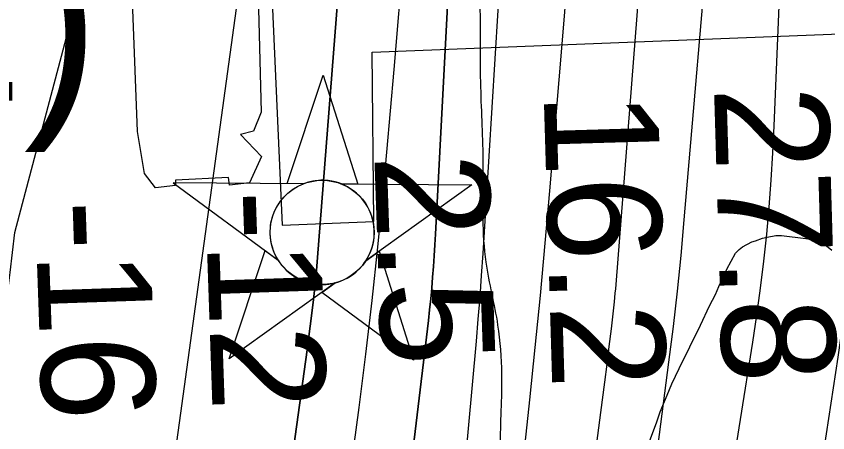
# Model space of a CAD drawing. Extents: x 3297716 to 3335574, y 688621 to 713991.
# Drawn here: x 3325131.6 to 3325607.9, y 706062.7 to 706306.8 of the extents above; entities that cross this region are included whole.
import ezdxf

# ---------------------------------------------------------------- set-up
doc = ezdxf.new("R2010")
doc.units = 0
for name, color, linetype in [('V-CHAN-DOCK', 7, 'Continuous'), ('V-CHAN-NAID', 7, 'Continuous'), ('V-RIVR-EDGE', 7, 'Continuous'), ('V-RIVR-RANG', 7, 'Continuous'), ('V-RTRN-HULK', 7, 'Continuous'), ('V-SITE-VEGE', 7, 'Continuous'), ('V-TOPO-DPTH', 7, 'Continuous'), ('V-TOPO-MAJR', 7, 'Continuous'), ('V-TOPO-MINR', 7, 'Continuous'), ('V-TOPO-WATR', 7, 'Continuous')]:
    doc.layers.add(name, color=color, linetype=linetype)

msp = doc.modelspace()

# ---------------------------------------------------------------- linework, layer by layer
at = {"layer": 'V-CHAN-DOCK'}
msp.add_lwpolyline([(3325863.34, 706446.26), (3325336.53, 706431.48), (3325337.12, 706444.45), (3325317.03, 706443.7), (3325320.17, 706465.1), (3325294.89, 706464.99), (3325293.05, 706442.95), (3325276.21, 706442.22), (3325287.78, 706184.34), (3325341.56, 706186.54), (3325340.45, 706285.69), (3325884.73, 706307.03)], dxfattribs=at)
at = {"layer": 'V-CHAN-NAID'}
for points in [[(3325300.3, 706208.67), (3325290.71, 706208.73), (3325311.84, 706272.22), (3325332.06, 706208.44), (3325322.48, 706208.51), (3325320.9, 706209.09), (3325318.8, 706209.71), (3325316.76, 706210.16), (3325314.73, 706210.47), (3325313.56, 706210.58), (3325312.03, 706210.66), (3325310.31, 706210.66), (3325308.94, 706210.59), (3325307.03, 706210.39), (3325305.66, 706210.17), (3325303.88, 706209.78), (3325302.35, 706209.36), (3325301.32, 706209.03)], [(3325300.3, 706208.67), (3325223.81, 706209.21), (3325285.37, 706163.81), (3325284.26, 706165.72), (3325283.45, 706167.35), (3325282.63, 706169.31), (3325281.93, 706171.37), (3325281.56, 706172.69), (3325281.2, 706174.32), (3325280.96, 706175.76), (3325280.77, 706177.36), (3325280.66, 706179.1), (3325280.65, 706180.68), (3325280.76, 706182.75), (3325280.94, 706184.37), (3325281.33, 706186.57), (3325281.81, 706188.49), (3325282.42, 706190.38), (3325283.07, 706192.06), (3325283.8, 706193.65), (3325284.61, 706195.18), (3325285.67, 706196.92), (3325286.71, 706198.39), (3325287.71, 706199.66), (3325288.71, 706200.81), (3325290.02, 706202.14), (3325291.07, 706203.11), (3325292.78, 706204.5), (3325294, 706205.37), (3325295.68, 706206.44), (3325297.41, 706207.39), (3325298.86, 706208.07)], [(3325322.48, 706208.51), (3325398.97, 706207.97), (3325336.77, 706163.44), (3325337.68, 706164.93), (3325338.65, 706166.78), (3325339.37, 706168.36), (3325340.11, 706170.32), (3325340.65, 706172.1), (3325341.05, 706173.74), (3325341.41, 706175.75), (3325341.6, 706177.33), (3325341.72, 706179.53), (3325341.69, 706181.59), (3325341.5, 706183.81), (3325341.24, 706185.57), (3325340.75, 706187.8), (3325340.11, 706189.94), (3325339.36, 706191.93), (3325338.71, 706193.37), (3325337.7, 706195.29), (3325336.64, 706197.01), (3325335.43, 706198.71), (3325334.17, 706200.25), (3325332.89, 706201.61), (3325331.26, 706203.15), (3325329.52, 706204.56), (3325327.83, 706205.74), (3325325.95, 706206.87), (3325324.48, 706207.63)], [(3325318.73, 706150.54), (3325256.53, 706106.02), (3325277.66, 706169.5), (3325285.37, 706163.81), (3325286.01, 706162.84), (3325287.39, 706160.99), (3325288.6, 706159.57), (3325290.07, 706158.07), (3325291.46, 706156.82), (3325292.91, 706155.66), (3325294.32, 706154.67), (3325296, 706153.64), (3325297.71, 706152.73), (3325299.5, 706151.91), (3325300.95, 706151.36), (3325302.57, 706150.83), (3325304.8, 706150.27), (3325306.33, 706149.98), (3325308.36, 706149.72), (3325309.89, 706149.62), (3325311.75, 706149.6), (3325313.44, 706149.67), (3325315.15, 706149.85), (3325317.06, 706150.16)], [(3325336.77, 706163.44), (3325344.56, 706169.02), (3325364.79, 706105.25), (3325310.94, 706144.96), (3325318.73, 706150.54), (3325320.4, 706151.01), (3325322.01, 706151.57), (3325324.17, 706152.49), (3325325.91, 706153.37), (3325327.77, 706154.49), (3325329.51, 706155.7), (3325331.06, 706156.94), (3325332.35, 706158.11), (3325333.73, 706159.53), (3325334.94, 706160.93), (3325336.06, 706162.4)]]:
    msp.add_lwpolyline(points, close=True, dxfattribs=at)
msp.add_circle((3325311.19, 706180.13), 30.54, dxfattribs=at)
at = {"layer": 'V-RIVR-EDGE'}
msp.add_spline([(3324700.3, 701692.21), (3324707.78, 701736.4), (3324708.99, 701756.57), (3324710.58, 701771.69), (3324714.89, 701788.35), (3324722.34, 701822.07), (3324727.05, 701846.49), (3324726.7, 701860.46), (3324727.5, 701871.7), (3324731.02, 701883.32), (3324734.93, 701894.95), (3324738.07, 701910.07), (3324740.85, 701935.65), (3324742.08, 701963.57), (3324744.08, 701986.84), (3324750.35, 702014.74), (3324758.19, 702047.69), (3324765.99, 702067.83), (3324770.69, 702085.66), (3324776.59, 702119.38), (3324779, 702151.95), (3324775.93, 702165.53), (3324775.95, 702172.13), (3324776.75, 702182.21), (3324782.22, 702198.09), (3324784.57, 702207.4), (3324787.31, 702220.57), (3324790.84, 702234.91), (3324790.48, 702247.32), (3324788.58, 702261.68), (3324792.88, 702276.4), (3324795.23, 702286.48), (3324796.04, 702301.6), (3324796.1, 702322.16), (3324796.58, 702361.71), (3324797.04, 702388.47), (3324797.08, 702405.53), (3324798.28, 702420.65), (3324800.24, 702428.79), (3324800.25, 702434.22), (3324799.12, 702447.41), (3324799.13, 702452.84), (3324801.49, 702463.69), (3324801.9, 702472.61), (3324804.67, 702494.71), (3324803.17, 702516.82), (3324800.1, 702530.78), (3324799.37, 702550.18), (3324800.98, 702572.28), (3324801.8, 702588.95), (3324801.84, 702605.24), (3324799.92, 702613.39), (3324799.56, 702626.19), (3324799.61, 702646.74), (3324796.53, 702655.67), (3324796.55, 702664.2), (3324795.87, 702699.88), (3324799.07, 702741.75), (3324804.98, 702779.74), (3324812.05, 702815.01), (3324811.68, 702822.77), (3324810.22, 702858.07), (3324812.61, 702884.04), (3324819.67, 702918.15), (3324824.8, 702951.1), (3324831.5, 702996.46), (3324832.33, 703018.17), (3324835.5, 703046.86), (3324839.48, 703086.41), (3324850.1, 703144.94), (3324857.56, 703182.54), (3324864.24, 703218.2), (3324872.54, 703282.56), (3324900.83, 703429.08), (3324908.27, 703460.86), (3324916.46, 703480.61), (3324923.86, 703491.84), (3324931.26, 703505.01), (3324939.47, 703529.42), (3324949.64, 703567.01), (3324957.5, 703607.71), (3324964.97, 703649.19), (3324975.98, 703709.27), (3324982.57, 703710.03), (3324987.24, 703714.67), (3324987.29, 703735.23), (3324987.72, 703753.45), (3324992.41, 703770.12), (3324995.53, 703775.92), (3325004.46, 703777.84), (3325009.5, 703779.38), (3325011.06, 703783.64), (3325012.63, 703791.78), (3325016.97, 703820.47), (3325016.6, 703829), (3325013.93, 703846.07), (3325008.93, 703864.31), (3325004.69, 703873.24), (3325006.26, 703880.61), (3325008.99, 703887.58), (3325017.91, 703888.72), (3325028.38, 703888.31), (3325034.21, 703891.78), (3325035, 703896.82), (3325038.14, 703911.16), (3325044.39, 703929.37), (3325050.24, 703944.48), (3325054.93, 703959.21), (3325054.96, 703971.23), (3325056.93, 703984.8), (3325059.31, 704004.96), (3325061.26, 704009.61), (3325066.7, 704013.08), (3325069.03, 704017.34), (3325072.96, 704034.4), (3325083.15, 704079.75), (3325083.58, 704096.81), (3325081.31, 704118.53), (3325074.39, 704143.37), (3325068.22, 704159.67), (3325067.85, 704164.71), (3325072.94, 704185.64), (3325083.49, 704218.97), (3325091.32, 704246.87), (3325097.94, 704259.26), (3325105.32, 704263.9), (3325113.47, 704263.88), (3325125.09, 704261.52), (3325136.71, 704254.12), (3325147.54, 704241.3), (3325156.81, 704227.7), (3325159.92, 704228.86), (3325160.32, 704235.45), (3325158.78, 704241.66), (3325154.93, 704249.43), (3325146.03, 704261.08), (3325125.54, 704282.85), (3325115.1, 704298.78), (3325109.32, 704312.75), (3325105.86, 704323.62), (3325105.49, 704333.31), (3325105.52, 704342.23), (3325105.54, 704350.38), (3325117.67, 704396.5), (3325125.12, 704427.5), (3325138.44, 704482.15), (3325165.86, 704592.22), (3325178.75, 704632.52), (3325185.01, 704655.38), (3325194.42, 704694.53), (3325194.86, 704714.3), (3325191.4, 704727.5), (3325190.64, 704734.48), (3325194.56, 704751.14), (3325194.6, 704767.82), (3325194.64, 704786.05), (3325194.29, 704801.17), (3325187.35, 704813.99), (3325187.75, 704820.97), (3325189.32, 704827.56), (3325195.54, 704836.07), (3325206.82, 704846.13), (3325216.91, 704852.69), (3325227.03, 704867.41), (3325241.05, 704891.03), (3325252.36, 704914.65), (3325257.03, 704923.18), (3325257.06, 704932.87), (3325257.85, 704940.62), (3325263.31, 704951.47), (3325270.33, 704969.68), (3325273.06, 704976.65), (3325273.5, 704994.49), (3325272.74, 705001.08), (3325268.87, 705005.36), (3325263.85, 705014.68), (3325262.32, 705024.38), (3325261.98, 705041.05), (3325263.97, 705061.6), (3325273.72, 705085.24), (3325279.96, 705100.34), (3325281.94, 705115.08), (3325281.96, 705125.55), (3325280.45, 705139.51), (3325280.47, 705148.82), (3325284.02, 705172.08), (3325289.12, 705198.05), (3325292.67, 705219.76), (3325304.48, 705292.63), (3325310, 705327.13), (3325312.4, 705358.93), (3325312.45, 705379.87), (3325308.65, 705410.9), (3325306.8, 705446.2), (3325306.09, 705471.79), (3325307.72, 705505.53), (3325312.5, 705553.61), (3325315.27, 705577.25), (3325322.71, 705605.93), (3325333.67, 705648.56), (3325336.07, 705678.81), (3325335.76, 705709.83), (3325338.11, 705717.97), (3325344.33, 705722.61), (3325351.71, 705730.73), (3325354.45, 705740.81), (3325361.48, 705759.8), (3325365.38, 705767.93), (3325374.72, 705783.42), (3325382.14, 705800.46), (3325392.69, 705833.01), (3325397.79, 705857.43), (3325405.65, 705900.46), (3325409.65, 705948.15), (3325411.66, 705977.23), (3325415.64, 706019.88), (3325415.73, 706054.39), (3325416.61, 706097.05), (3325414.35, 706125.75), (3325407.46, 706162.61), (3325405.59, 706188.21), (3325405.67, 706223.11), (3325404.23, 706268.1), (3325403.6, 706324.72), (3325403.68, 706356.91), (3325406.04, 706372.8), (3325405.68, 706384.82), (3325408.6, 706464.7), (3325405.61, 706509.7), (3325405.31, 706547.7), (3325405.8, 706587.65), (3325414.09, 706646.57), (3325419.6, 706681.85), (3325425.48, 706706.65), (3325425.91, 706723.33), (3325425.55, 706735.74), (3325420.96, 706761.34), (3325415.97, 706779.58), (3325416.8, 706804.01), (3325418.06, 706840.07), (3325420.8, 706852.87), (3325429, 706876.11), (3325434.86, 706890.06), (3325437.2, 706898.59), (3325437.22, 706906.34), (3325430.7, 706932.73), (3325426.49, 706958.33), (3325428.52, 706993.62), (3325433.24, 707021.92), (3325436.36, 707027.73), (3325439.09, 707035.48), (3325443.79, 707052.91), (3325452, 707078.49), (3325452.4, 707085.86), (3325445.46, 707099.45), (3325437.35, 707116.14), (3325435.45, 707129.72), (3325434.74, 707155.71), (3325437.16, 707193.7), (3325443.57, 707277.07), (3325445.56, 707298.78), (3325449.11, 707321.65), (3325456.53, 707344.9), (3325477.62, 707403.02), (3325488.91, 707421.99), (3325492.05, 707435.56), (3325494.41, 707449.9), (3325499.99, 707510.77), (3325504.69, 707528.99), (3325510.97, 707558.44), (3325513.74, 707580.54), (3325514.6, 707615.05), (3325515.06, 707645.69), (3325512.78, 707664.31), (3325511.29, 707691.07), (3325510.62, 707731.4), (3325506.86, 707780.28), (3325505.38, 707807.04), (3325503.84, 707814.41), (3325499.6, 707822.18), (3325498.83, 707826.83), (3325499.62, 707831.87), (3325502.74, 707838.07), (3325504.7, 707846.6), (3325505.89, 707857.06), (3325504.76, 707870.25), (3325502.46, 707882.67), (3325502.1, 707894.69), (3325503.69, 707910.97), (3325508.38, 707924.92), (3325510.73, 707934.23), (3325511.16, 707950.12), (3325515.88, 707978.03), (3325517.14, 708014.49), (3325518.47, 708082.35), (3325523.26, 708136.63), (3325524.9, 708175.79), (3325523.76, 708185.49), (3325521.07, 708195.19), (3325520.7, 708202.17), (3325521.91, 708220.4), (3325524.66, 708236.29), (3325525.88, 708258), (3325524.78, 708283.99), (3325523.65, 708298.34), (3325523.69, 708311.53), (3325525.67, 708328.2), (3325527.24, 708336.72), (3325526.09, 708343.71), (3325524.97, 708360.39), (3325525, 708373.18), (3325527.36, 708384.04), (3325533.23, 708405.35), (3325534.83, 708427.45), (3325536.05, 708449.17), (3325536.49, 708470.11), (3325539.7, 708514.7), (3325540.9, 708527.88), (3325542.48, 708539.51), (3325543.3, 708557.73), (3325546.49, 708594.57), (3325546.96, 708626.36), (3325549.32, 708639.93), (3325548.17, 708644.2), (3325545.85, 708648.47), (3325545.86, 708653.51), (3325548.66, 708688.02), (3325550.73, 708740.37), (3325553.15, 708777.2), (3325553.62, 708810.55), (3325555.63, 708840.8), (3325554.12, 708855.15), (3325554.92, 708867.17), (3325554.95, 708878.03), (3325555.75, 708890.05), (3325555.01, 708903.62), (3325554.27, 708917.97), (3325554.31, 708931.93), (3325555.13, 708949.38), (3325555.55, 708965.67), (3325554.84, 708992.04), (3325554.1, 709005.23), (3325554.13, 709017.64), (3325556.49, 709028.88), (3325556.91, 709042.06), (3325555.04, 709072.71), (3325556.68, 709106.44), (3325555.98, 709137.47), (3325556.83, 709166.16), (3325556.12, 709196.02), (3325555.4, 709218.52), (3325552.35, 709238.3), (3325550.49, 709270.88), (3325549.74, 709282.13), (3325551.33, 709294.54), (3325557.56, 709306.54), (3325563.01, 709315.45), (3325564.98, 709325.53), (3325565, 709334.06), (3325557.32, 709364.72), (3325551.92, 709377.14), (3325545.73, 709382.97), (3325537.6, 709389.97), (3325534.51, 709396.18), (3325531.82, 709405.89), (3325530.68, 709414.42), (3325530.72, 709429.54), (3325531.15, 709448.16), (3325531.58, 709464.83), (3325538.64, 709496.61), (3325542.17, 709510.95), (3325542.19, 709522.2), (3325536.84, 709554.01), (3325527.22, 709584.67), (3325525.7, 709596.7), (3325525.72, 709604.46), (3325526.53, 709618.8), (3325531.21, 709629.65), (3325532.82, 709653.69), (3325533.26, 709673.08), (3325530.62, 709702.95), (3325522.99, 709752.6), (3325519.17, 709778.98), (3325515.75, 709807.3), (3325515.82, 709833.28), (3325518.26, 709880.98), (3325528.52, 709950.37), (3325530.94, 709991.08), (3325532.21, 710034.9), (3325533.92, 710097.72), (3325535.61, 710155.11), (3325530.24, 710177.62), (3325528.34, 710191.58), (3325528.37, 710205.16), (3325527.63, 710217.96), (3325519.13, 710232.33), (3325503.65, 710246.32), (3325495.15, 710257.98), (3325492.87, 710276.21), (3325489.44, 710303.37), (3325485.24, 710326.26), (3325483.8, 710372.41), (3325479.6, 710398.01), (3325474.23, 710425.56), (3325465.39, 710453.89), (3325460.8, 710481.44), (3325458.95, 710517.51), (3325460.99, 710557.06), (3325466.1, 710586.52), (3325467.31, 710604.36), (3325465.82, 710630.73), (3325464.73, 710658.66), (3325467.54, 710697.43), (3325467.24, 710735.05), (3325466.9, 710752.5), (3325466.93, 710764.91), (3325466.2, 710782.75), (3325467.78, 710796.32), (3325469.74, 710804.84), (3325470.15, 710810.66), (3325469.41, 710826.95), (3325464.45, 710858.76), (3325452.53, 710900.67), (3325442.51, 710926.68), (3325430.16, 710951.53), (3325424.01, 710972.88), (3325423.28, 710991.1), (3325424.88, 711012.43), (3325426.86, 711027.16), (3325426.88, 711034.53), (3325424.97, 711046.94), (3325415.73, 711076.05), (3325402.64, 711111.37), (3325394.19, 711146.69), (3325390.03, 711187.03), (3325385.11, 711239.01), (3325374.1, 711332.49), (3325365.36, 711405.81), (3325354.44, 711537.69), (3325349.9, 711583.07), (3325345.01, 711646.3), (3325338.88, 711676.95), (3325338.15, 711695.57), (3325338.18, 711705.65), (3325337.05, 711718.84), (3325330.51, 711741.73), (3325317.82, 711782.48), (3325303.19, 711828.28), (3325297.43, 711850.4), (3325295.54, 711868.63), (3325290.26, 711932.24), (3325286.93, 711996.24), (3325287.08, 712055.19), (3325286.35, 712073.41), (3325282.53, 712096.3), (3325276, 712124.24), (3325270.24, 712146.36), (3325270.26, 712154.5), (3325274.54, 712159.92), (3325277.27, 712165.35), (3325277.67, 712171.16), (3325277.31, 712181.63), (3325276.55, 712187.45), (3325275.01, 712195.21), (3325271.97, 712208.08)], degree=3, dxfattribs=at)
at = {"layer": 'V-RTRN-HULK'}
msp.add_lwpolyline([(3325270.67, 706432.68), (3325275.41, 706250.59), (3325270.93, 706239.55), (3325263.16, 706237.57), (3325275.53, 706224.67), (3325268.48, 706209.08), (3325256.82, 706207.73), (3325256.15, 706212.27), (3325225.05, 706210.82), (3325225.06, 706207.58), (3325213.4, 706206.23), (3325206.88, 706214.63), (3325202.88, 706239.23), (3325195.52, 706428.44), (3325201.94, 706440.13), (3325210.99, 706444.71), (3325216.18, 706444.74), (3325216.86, 706437.61), (3325249.91, 706438.41), (3325251.16, 706448.14), (3325262.84, 706444.31)], close=True, dxfattribs=at)
at = {"layer": 'V-SITE-VEGE'}
for points in [[(3325553.71, 706167.93), (3325555.81, 706170.05), (3325557.91, 706171.57), (3325563.32, 706174.6), (3325565.42, 706175.21), (3325569.63, 706176.74), (3325572.34, 706177.35), (3325577.46, 706178.28), (3325580.77, 706178.29), (3325594.92, 706176.55), (3325598.24, 706175.96), (3325602.46, 706174.77), (3325605.17, 706173.88), (3325610.31, 706169.69)], [(3325502.12, 706054.5), (3325507.48, 706068.97), (3325509.56, 706075.01), (3325513.73, 706084.66), (3325516.41, 706091.3), (3325520.59, 706100.35), (3325533.12, 706125.69), (3325538.49, 706137.16), (3325542.08, 706143.8), (3325543.86, 706148.32), (3325548.64, 706158.58), (3325553.71, 706167.93)]]:
    msp.add_lwpolyline(points, dxfattribs=at)
at = {"layer": 'V-TOPO-DPTH'}
for points in [[(3325371.24, 706966.87), (3325307.55, 706152.86), (3325305.96, 706138.95), (3325304.21, 706125.06), (3325302.37, 706111.18), (3325290.12, 706022.44), (3325284.67, 705986.31), (3325278.61, 705950.28), (3325271.64, 705914.43), (3325264.07, 705878.68), (3325255.99, 705843.02), (3325247.85, 705807.38), (3325239.61, 705771.76), (3325231.3, 705736.16), (3325216.22, 705671.93), (3325201.11, 705604.08), (3325187.06, 705536.02)], [(3325371.24, 706966.87), (3325307.55, 706152.86), (3325305.96, 706138.95), (3325304.21, 706125.06), (3325302.37, 706111.18), (3325290.12, 706022.44), (3325284.67, 705986.31), (3325278.61, 705950.28), (3325271.64, 705914.43), (3325264.07, 705878.68), (3325255.99, 705843.02), (3325247.85, 705807.38), (3325239.61, 705771.76), (3325231.3, 705736.16), (3325216.22, 705671.93), (3325201.11, 705604.08), (3325187.06, 705536.02)], [(3325165.84, 704822.74), (3325180.18, 704888.78), (3325195.16, 704954.69), (3325210.56, 705020.5), (3325229.51, 705099.78), (3325235.52, 705125.93), (3325241.23, 705152.14), (3325246.47, 705178.45), (3325251.4, 705204.82), (3325263.87, 705274.88), (3325274.29, 705336.41), (3325284.01, 705398.04), (3325292.67, 705459.83), (3325300.64, 705521.73), (3325373.52, 706128.5), (3325374.24, 706134.81), (3325374.9, 706141.12), (3325375.48, 706147.45), (3325376.01, 706153.78), (3325376.47, 706160.11), (3325376.91, 706166.45), (3325377.29, 706172.78), (3325377.65, 706179.12), (3325418.31, 706953.08)], [(3325418.31, 706953.08), (3325377.65, 706179.12), (3325377.29, 706172.78), (3325376.91, 706166.45), (3325376.47, 706160.11), (3325376.01, 706153.78), (3325375.48, 706147.45), (3325374.9, 706141.12), (3325374.24, 706134.81), (3325373.52, 706128.5), (3325300.64, 705521.73), (3325292.67, 705459.83), (3325284.01, 705398.04), (3325274.29, 705336.41), (3325263.87, 705274.88), (3325251.4, 705204.82), (3325246.47, 705178.45), (3325241.23, 705152.14), (3325235.52, 705125.93), (3325229.51, 705099.78), (3325210.56, 705020.5), (3325195.16, 704954.69), (3325180.18, 704888.78), (3325165.84, 704822.74)], [(3324807.6, 703597.12), (3324824.7, 703707.35), (3324841.49, 703817.62), (3324857.81, 703927.96), (3324873.81, 704038.34), (3324898.57, 704211.8), (3324901.67, 704235.52), (3324904.39, 704259.29), (3324906.54, 704283.11), (3324908.31, 704306.97), (3324931.28, 704676.18), (3324935.73, 704757.5), (3324939.37, 704838.86), (3324941.81, 704920.25), (3324943.44, 705001.68), (3324944.94, 705121.48), (3324945.57, 705143.01), (3324946.66, 705164.5), (3325119.05, 706086.46), (3325122.16, 706109.82), (3325125.17, 706133.2), (3325128.03, 706156.6), (3325130.78, 706180.01), (3325331.15, 706936.48)], [(3324807.6, 703597.12), (3324824.7, 703707.35), (3324841.49, 703817.62), (3324857.81, 703927.96), (3324873.81, 704038.34), (3324898.57, 704211.8), (3324901.67, 704235.52), (3324904.39, 704259.29), (3324906.54, 704283.11), (3324908.31, 704306.97), (3324931.28, 704676.18), (3324935.73, 704757.5), (3324939.37, 704838.86), (3324941.81, 704920.25), (3324943.44, 705001.68), (3324944.94, 705121.48), (3324945.57, 705143.01), (3324946.66, 705164.5), (3325119.05, 706086.46), (3325122.16, 706109.82), (3325125.17, 706133.2), (3325128.03, 706156.6), (3325130.78, 706180.01), (3325331.15, 706936.48)], [(3325275.74, 704819.63), (3325288.67, 704901.76), (3325301.21, 704983.95), (3325320.19, 705111.36), (3325322.88, 705129.9), (3325325.47, 705148.45), (3325327.92, 705167.02), (3325330.27, 705185.61), (3325354.57, 705383.88), (3325368.73, 705501.64), (3325382.53, 705619.45), (3325395.81, 705737.31), (3325408.74, 705855.21), (3325433.08, 706082), (3325436.25, 706112.59), (3325439.29, 706143.19), (3325442.11, 706173.82), (3325444.8, 706204.46), (3325452.03, 706290.53), (3325458.17, 706364.22), (3325464.24, 706437.91), (3325470.21, 706511.62), (3325476.11, 706585.33), (3325503.74, 706933.62)]]:
    msp.add_lwpolyline(points, dxfattribs=at)
at = {"layer": 'V-TOPO-MAJR'}
msp.add_lwpolyline([(3325386.47, 704753.23), (3325420.48, 705083.06), (3325423.71, 705113.58), (3325427.05, 705144.09), (3325430.55, 705174.58), (3325434.16, 705205.05), (3325455.1, 705377.72), (3325469.92, 705494.42), (3325485.61, 705611.01), (3325502.62, 705727.41), (3325520.5, 705843.69), (3325563.92, 706115.77), (3325566.28, 706131.54), (3325568.46, 706147.33), (3325570.34, 706163.16), (3325572.03, 706179.02), (3325573.44, 706194.9), (3325574.67, 706210.79), (3325575.65, 706226.71), (3325576.44, 706242.63), (3325605.45, 706936.73)], dxfattribs=at)
at = {"layer": 'V-TOPO-MINR'}
for points in [[(3324963.68, 704259.37), (3325085.17, 705111.81), (3325086.26, 705119.57), (3325087.33, 705127.32), (3325088.38, 705135.08), (3325089.4, 705142.85), (3325090.42, 705150.61), (3325091.45, 705158.37), (3325092.49, 705166.13), (3325093.53, 705173.89), (3325159.71, 705660.6), (3325171.49, 705740.55), (3325184.46, 705820.29), (3325199.19, 705899.72), (3325215.12, 705978.95), (3325353.68, 706984.92)], [(3325187.06, 705536.02), (3325201.11, 705604.08), (3325216.22, 705671.93), (3325231.3, 705736.16), (3325239.61, 705771.76), (3325247.85, 705807.38), (3325255.99, 705843.02), (3325264.07, 705878.68), (3325271.64, 705914.43), (3325278.61, 705950.28), (3325284.67, 705986.31), (3325290.12, 706022.44), (3325302.37, 706111.18), (3325304.21, 706125.06), (3325305.96, 706138.95), (3325307.55, 706152.86), (3325371.24, 706966.87)], [(3325245.21, 705535), (3325262.84, 705619.33), (3325279.01, 705703.92), (3325293.02, 705788.89), (3325305.58, 705874.13), (3325332.88, 706077.5), (3325336.87, 706108.79), (3325340.58, 706140.11), (3325343.88, 706171.48), (3325346.91, 706202.88), (3325353.42, 706275.56), (3325359.1, 706343.34), (3325364.23, 706411.17), (3325368.55, 706479.05), (3325372.33, 706546.97), (3325392.14, 706945.25)], [(3324807.6, 703597.12), (3324824.7, 703707.35), (3324841.49, 703817.62), (3324857.81, 703927.96), (3324873.81, 704038.34), (3324898.57, 704211.8), (3324901.67, 704235.52), (3324904.39, 704259.29), (3324906.54, 704283.11), (3324908.31, 704306.97), (3324931.28, 704676.18), (3324935.73, 704757.5), (3324939.37, 704838.86), (3324941.81, 704920.25), (3324943.44, 705001.68), (3324944.94, 705121.48), (3324945.57, 705143.01), (3324946.66, 705164.5), (3325119.05, 706086.46), (3325122.16, 706109.82), (3325125.17, 706133.2), (3325128.03, 706156.6), (3325130.78, 706180.01), (3325331.15, 706936.48)], [(3325275.74, 704819.63), (3325288.67, 704901.76), (3325301.21, 704983.95), (3325320.19, 705111.36), (3325322.88, 705129.9), (3325325.47, 705148.45), (3325327.92, 705167.02), (3325330.27, 705185.61), (3325354.57, 705383.88), (3325368.73, 705501.64), (3325382.53, 705619.45), (3325395.81, 705737.31), (3325408.74, 705855.21), (3325433.08, 706082), (3325436.25, 706112.59), (3325439.29, 706143.19), (3325442.11, 706173.82), (3325444.8, 706204.46), (3325452.03, 706290.53), (3325458.17, 706364.22), (3325464.24, 706437.91), (3325470.21, 706511.62), (3325476.11, 706585.33), (3325503.74, 706933.62)], [(3325508.28, 705533.43), (3325522.18, 705612.39), (3325530.69, 705658.6), (3325539.67, 705704.71), (3325549.37, 705750.67), (3325559.55, 705796.54), (3325569.57, 705842.43), (3325578.9, 705888.46), (3325587.2, 705934.68), (3325594.82, 705981.03), (3325614.07, 706106.96), (3325616.88, 706127.97), (3325619.18, 706149.03), (3325620.7, 706170.16), (3325621.7, 706191.33), (3325642.43, 706912.91)], [(3325399.73, 705477.66), (3325459.34, 705954.99), (3325462.44, 705979.64), (3325465.59, 706004.28), (3325468.78, 706028.92), (3325472.01, 706053.55), (3325475.77, 706081.98), (3325477.12, 706092.39), (3325478.43, 706102.81), (3325479.68, 706113.24), (3325480.89, 706123.67), (3325482.67, 706139.43), (3325482.95, 706141.99), (3325483.2, 706144.55), (3325483.44, 706147.11), (3325483.65, 706149.67), (3325538.79, 706855.53)], [(3325241.58, 704808.19), (3325256.1, 704886.65), (3325275.02, 704991.08), (3325279.63, 705017.41), (3325284.04, 705043.76), (3325288.13, 705070.17), (3325292.01, 705096.61), (3325297.9, 705138.45), (3325298.66, 705143.99), (3325299.38, 705149.54), (3325300.06, 705155.1), (3325300.69, 705160.66), (3325366.62, 705757.95), (3325373.49, 705821.9), (3325380.11, 705885.88), (3325386.36, 705949.89), (3325392.36, 706013.92), (3325401.65, 706116.3), (3325402.76, 706129.17), (3325403.8, 706142.04), (3325404.72, 706154.93), (3325405.58, 706167.82), (3325440.8, 706738.58)], [(3325392.34, 705149.26), (3325461.84, 705693.43), (3325471.49, 705768.82), (3325481.16, 705844.21), (3325490.87, 705919.59), (3325500.59, 705994.97), (3325514.7, 706104.06), (3325517.26, 706124.9), (3325519.64, 706145.76), (3325521.76, 706166.65), (3325523.7, 706187.56), (3325539.54, 706371.42), (3325548.03, 706477.1), (3325555.69, 706582.83), (3325562.1, 706688.64)]]:
    msp.add_lwpolyline(points, dxfattribs=at)
at = {"layer": 'V-TOPO-WATR'}
msp.add_lwpolyline([(3325165.84, 704822.74), (3325180.18, 704888.78), (3325195.16, 704954.69), (3325210.56, 705020.5), (3325229.51, 705099.78), (3325235.52, 705125.93), (3325241.23, 705152.14), (3325246.47, 705178.45), (3325251.4, 705204.82), (3325263.87, 705274.88), (3325274.29, 705336.41), (3325284.01, 705398.04), (3325292.67, 705459.83), (3325300.64, 705521.73), (3325373.52, 706128.5), (3325374.24, 706134.81), (3325374.9, 706141.12), (3325375.48, 706147.45), (3325376.01, 706153.78), (3325376.47, 706160.11), (3325376.91, 706166.45), (3325377.29, 706172.78), (3325377.65, 706179.12), (3325418.31, 706953.08)], dxfattribs=at)

# ---------------------------------------------------------------- texts
at = {"layer": 'V-CHAN-NAID'}
msp.add_text('ARGOSY CASINO (229.4) (2)', height=100, dxfattribs=at).set_placement((3323397.11, 706257.42))
at = {"layer": 'V-RIVR-RANG'}
for s, rotation, p in [('27.8', 271.6783, (3325541.1, 706265.23)), ('16.2', 271.6783, (3325441.15, 706262.05)), ('2.5', 271.9628, (3325341.75, 706225.47)), ('-12', 271.9628, (3325242.43, 706204.11)), ('-16', 271.9628, (3325142.57, 706198.29))]:
    msp.add_text(s, height=67, rotation=rotation, dxfattribs=at).set_placement(p)

doc.saveas('drawing.dxf')
